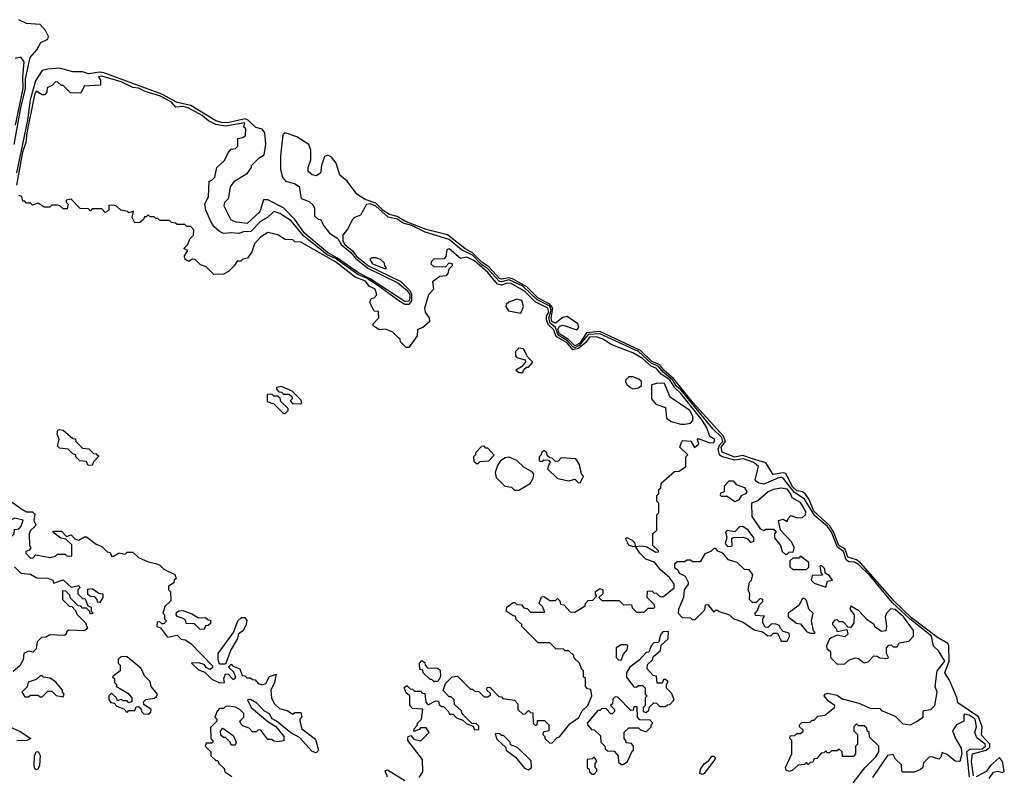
# Model space of a CAD drawing. Extents: x 2737310 to 2869991, y 870230 to 1012730.
# Tile 468 of 479: x 2838339 to 2843440, y 923234 to 927151. Entities that reach past the tile are written whole.
import ezdxf

# ---------------------------------------------------------------- set-up
doc = ezdxf.new("R2010")
doc.units = 0

msp = doc.modelspace()

# ---------------------------------------------------------------- linework, layer by layer
at = {"layer": '0CON02XD'}
for points in [[(2838310.3, 926505), (2838345.2, 926694.8), (2838368.4, 926795), (2838369.7, 926845), (2838392.9, 926955), (2838427.1, 926995), (2838447.7, 927032.3), (2838485, 927051.2), (2838488.8, 927065), (2838473.3, 927095), (2838445, 927127.1), (2838375, 927131.9), (2838335, 927151.4)], [(2838316.8, 926605), (2838357.5, 926795), (2838355.4, 926854.6), (2838363, 926933), (2838345, 926957.5), (2838315, 926950)], [(2843280.9, 923230.9), (2843270.3, 923305), (2843275.4, 923344.6), (2843345.7, 923364.3), (2843365, 923380), (2843365.4, 923395), (2843322.1, 923442.1), (2843326.4, 923485), (2843306.5, 923536.5), (2843200, 923610), (2843195, 923637.5), (2843157.1, 923727.1), (2843132.2, 923765), (2843155.3, 923825), (2843152.9, 923905), (2843147.6, 923917.6), (2843095, 923948.5), (2842960.1, 924050.1), (2842871.8, 924135), (2842694.6, 924335), (2842675, 924351.8), (2842629.1, 924365), (2842616.3, 924406.3), (2842583.5, 924425), (2842555.9, 924495.9), (2842536.7, 924526.7), (2842454, 924604), (2842427.6, 924667.6), (2842410.6, 924690.6), (2842395, 924704), (2842365, 924708.5), (2842345, 924728.2), (2842307.8, 924797.8), (2842295, 924802.2), (2842243, 924793), (2842204.5, 924854.5), (2842135, 924874.7), (2842085, 924891.6), (2842045, 924884), (2841978.8, 924908.8), (2841974, 924935), (2841995.8, 924965), (2841985, 924992.1), (2841828.6, 925165), (2841729, 925289), (2841676.1, 925335), (2841655, 925362.2), (2841615, 925380), (2841556.2, 925436.2), (2841344.2, 925534.2), (2841275, 925527.2), (2841240.6, 925475), (2841215, 925461.2), (2841183.2, 925493.2), (2841135, 925522.7), (2841126.8, 925545), (2841135, 925562.1), (2841155, 925567.2), (2841225, 925543.1), (2841236.8, 925555), (2841230.9, 925575), (2841175, 925612.4), (2841152.3, 925607.7), (2841130.1, 925589.9), (2841115, 925577.7), (2841095.8, 925585.8), (2841092.5, 925605), (2841101.7, 925655), (2841086.2, 925676.2), (2841025, 925707.4), (2840966.5, 925766.5), (2840896.3, 925806.3), (2840875, 925813.3), (2840835, 925805.3), (2840825, 925808.9), (2840769.2, 925869.2), (2840733.6, 925893.6), (2840685, 925942.9), (2840644.8, 925964.8), (2840555.7, 926035.7), (2840445, 926063.9), (2840335, 926106.4), (2840295, 926131.2), (2840255, 926140.7), (2840222.6, 926162.6), (2840185, 926200), (2840129.3, 926219.3), (2840086.2, 926246.2), (2840035, 926314.3), (2839997.8, 926345), (2839977.9, 926407.9), (2839955, 926439.2), (2839935, 926448.8), (2839917.5, 926442.5), (2839902.5, 926395), (2839897.5, 926355), (2839883, 926347), (2839875, 926342.5), (2839855, 926347.5), (2839833.3, 926365), (2839833.3, 926385), (2839846.7, 926425), (2839847.5, 926475), (2839837.5, 926505), (2839775, 926543.3), (2839715, 926565.5), (2839702.3, 926555), (2839690.5, 926445), (2839691.1, 926375), (2839700.8, 926335), (2839716.7, 926315), (2839762.5, 926302.5), (2839787.1, 926287.1), (2839797.5, 926225), (2839838.3, 926208.3), (2839859.5, 926189.5), (2839865.7, 926175), (2839866.7, 926135), (2839885, 926117.5), (2839900, 926115), (2839913.3, 926085), (2839944.2, 926045), (2839986.6, 926016.6), (2840004.5, 925985), (2840055, 925943.8), (2840078.5, 925915), (2840143.3, 925863.3), (2840297.8, 925787.8), (2840346.5, 925746.5), (2840360.5, 925725), (2840360.5, 925705), (2840355, 925692.7), (2840335, 925690.9), (2840155, 925808.1), (2840095, 925838.4), (2839985.8, 925915.8), (2839935, 925943.1), (2839814.4, 926044.4), (2839765, 926115.5), (2839705, 926176.5), (2839625, 926217.5), (2839602.9, 926217.1), (2839583.3, 926155), (2839517.5, 926095), (2839461.7, 926101.7), (2839435, 926112.5), (2839398.8, 926185), (2839401.2, 926205), (2839420, 926225), (2839425, 926240), (2839431.2, 926285), (2839454.2, 926315.8), (2839520, 926355), (2839540, 926385), (2839540, 926395), (2839580, 926435), (2839605, 926450), (2839614.1, 926505.9), (2839609.1, 926565), (2839595, 926583.1), (2839561.8, 926591.8), (2839525, 926628.8), (2839507.8, 926637.8), (2839415, 926617.1), (2839385, 926617.8), (2839355, 926626.7), (2839225, 926707.3), (2839155, 926721.2), (2839075.2, 926765.2), (2838775, 926875.3), (2838755, 926879.1), (2838695, 926870.6), (2838665, 926881.4), (2838615, 926880.8), (2838545, 926900), (2838485, 926895.7), (2838455, 926887.1), (2838421.2, 926835), (2838393.7, 926736.3), (2838379.9, 926630.1), (2838321.9, 926358.1)], [(2842985, 923513.3), (2843020, 923535), (2843020, 923565), (2843025, 923570), (2843060, 923575), (2843080, 923595), (2843092.5, 923665), (2843082.5, 923695), (2843092.5, 923775), (2843132.5, 923825), (2843100, 923880), (2843073, 923903), (2843064, 923955), (2842952.6, 924042.6), (2842860.2, 924130.2), (2842745, 924267.3), (2842685, 924327.5), (2842665, 924339.4), (2842635, 924341.4), (2842620.7, 924350.7), (2842607.7, 924395), (2842576.1, 924416.1), (2842545, 924494.4), (2842525, 924523.3), (2842459.3, 924579.3), (2842405.3, 924665.3), (2842352.4, 924702.4), (2842295, 924774), (2842285, 924779.2), (2842267.5, 924775), (2842195, 924744), (2842168.3, 924748.3), (2842157, 924757), (2842150, 924765), (2842167.5, 924835), (2842142.5, 924855), (2842090, 924875), (2842045, 924867.8), (2841975, 924887.5), (2841965.4, 924895.4), (2841957.7, 924925), (2841964.7, 924945.3), (2841981.5, 924965), (2841976.2, 924985), (2841930.8, 925030.8), (2841765, 925233.1), (2841741.9, 925251.9), (2841721.2, 925285), (2841673.2, 925323.2), (2841647.3, 925355), (2841610.9, 925370.9), (2841545, 925430.8), (2841345, 925522.3), (2841285, 925519.7), (2841238.5, 925461.5), (2841215, 925450.8), (2841205, 925454.6), (2841177, 925487), (2841129.3, 925515), (2841115, 925555.8), (2841087.8, 925577.8), (2841080.9, 925605), (2841093.2, 925645), (2841085, 925665.3), (2841019.7, 925699.7), (2840945, 925769.7), (2840875, 925802.8), (2840835, 925791.8), (2840824.2, 925794.2), (2840765, 925860.4), (2840732.5, 925882.5), (2840685, 925930.4), (2840628.5, 925958.5), (2840565, 926011.4), (2840439.3, 926049.3), (2840370, 926085), (2840326.4, 926096.4), (2840295, 926117.7), (2840248.1, 926128.1), (2840185, 926184.3), (2840155, 926196.9), (2840136.1, 926193.9), (2840105, 926137.5), (2840073.9, 926126.1), (2840062.5, 926115), (2840037.5, 926065), (2840012.5, 926035), (2840013.1, 926005), (2840024.4, 925985), (2840062.5, 925952.5), (2840085, 925923.8), (2840146.7, 925875), (2840252.6, 925822.6), (2840313.6, 925793.6), (2840359, 925749), (2840369.8, 925729.8), (2840369.6, 925695), (2840355.4, 925674.6), (2840335.3, 925675.3), (2840303.2, 925693.2), (2840206.4, 925765), (2840135, 925810.6), (2840090.2, 925830.2), (2839975, 925912.4), (2839932.9, 925932.9), (2839810.3, 926030.3), (2839745, 926108.8), (2839686.1, 926146.1), (2839656.4, 926156.4), (2839622.5, 926125), (2839585, 926103.8), (2839537.3, 926052.7), (2839499.3, 926050.7), (2839475, 926042.5), (2839435, 926046.7), (2839395, 926042.5), (2839373.6, 926053.6), (2839347, 926077), (2839330, 926105), (2839303, 926163), (2839297.5, 926195), (2839317.5, 926235), (2839320, 926315), (2839335, 926320), (2839350, 926335), (2839360, 926385), (2839399.3, 926420.7), (2839418.3, 926461.7), (2839435, 926480), (2839457, 926483), (2839470, 926495), (2839470, 926535), (2839495, 926540), (2839508.3, 926551.7), (2839510, 926585), (2839500, 926595), (2839505, 926616.2), (2839405, 926598.6), (2839355, 926608.1), (2839317.1, 926627.1), (2839285, 926655.5), (2839212.5, 926695), (2839185, 926702), (2839148.3, 926698.3), (2839125, 926724.2), (2839068, 926755), (2838988.3, 926778.3), (2838955, 926796.5), (2838925, 926800), (2838865, 926830), (2838765, 926858), (2838747.5, 926855), (2838757, 926837), (2838758.3, 926811.7), (2838673, 926807), (2838655, 926770), (2838603, 926773), (2838565, 926810), (2838555, 926810), (2838537, 926827), (2838525, 926830), (2838508.3, 926811.7), (2838481.7, 926798.3), (2838480, 926775), (2838467.5, 926762.5), (2838455, 926762.5), (2838425, 926780), (2838415, 926762.5), (2838375.6, 926565), (2838370.8, 926515), (2838353.7, 926465), (2838322.9, 926292.9)], [(2840408.3, 923221.7), (2840427.5, 923252.5), (2840426.7, 923315), (2840350, 923415), (2840350, 923425), (2840352.5, 923435), (2840365, 923440), (2840381.7, 923421.7), (2840417, 923413), (2840460, 923455), (2840445, 923480), (2840415, 923480), (2840408.3, 923471.7), (2840381.7, 923461.7), (2840382.5, 923475), (2840398.3, 923491.7), (2840400, 923505), (2840420, 923525), (2840427.5, 923577.5), (2840375, 923580), (2840360, 923595), (2840360, 923645), (2840341.7, 923661.7), (2840331.7, 923688.3), (2840345, 923700), (2840361.7, 923681.7), (2840375, 923680), (2840385, 923670), (2840415, 923670), (2840425, 923660), (2840438.3, 923658.3), (2840442.5, 923612.5), (2840455, 923600), (2840495, 923620), (2840508.3, 923618.3), (2840511.7, 923601.7), (2840525, 923590), (2840535, 923590), (2840560, 923565), (2840565, 923550), (2840585, 923550), (2840601.7, 923531.7), (2840635, 923520), (2840655, 923500), (2840688.3, 923488.3), (2840695, 923470), (2840718.3, 923471.7), (2840718.3, 923488.3), (2840705, 923500), (2840681.7, 923501.7), (2840631.7, 923551.7), (2840628.3, 923568.3), (2840591.7, 923601.7), (2840590, 923625), (2840575, 923640), (2840565, 923640), (2840533, 923673), (2840545, 923710), (2840580, 923745), (2840607, 923747), (2840675, 923680), (2840685, 923680), (2840695, 923670), (2840718.3, 923668.3), (2840745, 923640), (2840765, 923640), (2840778.3, 923651.7), (2840778.3, 923658.3), (2840760, 923675), (2840761.7, 923688.3), (2840775, 923690), (2840821.7, 923641.7), (2840835, 923640), (2840841.7, 923631.7), (2840903, 923623), (2840920, 923605), (2840920, 923575), (2840945, 923550), (2840958.3, 923551.7), (2840975, 923570), (2840985, 923560), (2840998.3, 923558.3), (2841000, 923505), (2841011.7, 923491.7), (2841020, 923495), (2841021.7, 923518.3), (2841058.3, 923518.3), (2841080, 923495), (2841080, 923465), (2841051.7, 923458.3), (2841050, 923445), (2841060, 923435), (2841060, 923425), (2841085, 923400), (2841098.3, 923401.7), (2841121.7, 923428.3), (2841135, 923432.5), (2841190, 923500), (2841236.4, 923533.6), (2841252.7, 923567.3), (2841282.5, 923595), (2841302.5, 923645), (2841298.3, 923678.3), (2841281.7, 923681.7), (2841270, 923695), (2841270, 923735), (2841260, 923745), (2841260, 923775), (2841250, 923785), (2841240, 923815), (2841211.7, 923841.7), (2841210, 923855), (2841185, 923880), (2841165, 923880), (2841155, 923890), (2841118.3, 923888.3), (2841085, 923920), (2841025, 923920), (2840940, 924005), (2840940, 924015), (2840911.7, 924041.7), (2840908.3, 924058.3), (2840895, 924060), (2840860, 924085), (2840862.5, 924105), (2840895, 924130), (2840905, 924130), (2840915, 924120), (2840938.3, 924118.3), (2840951.7, 924101.7), (2840968.3, 924098.3), (2840985, 924080), (2841060, 924080), (2841048.3, 924108.3), (2841030, 924125), (2841041.7, 924158.3), (2841055, 924160), (2841085, 924140), (2841115, 924140), (2841125, 924150), (2841138.3, 924138.3), (2841141.7, 924121.7), (2841158.3, 924118.3), (2841191.7, 924081.7), (2841215, 924080), (2841268.3, 924111.7), (2841270, 924125), (2841285, 924140), (2841308.3, 924141.7), (2841330, 924165), (2841323, 924173), (2841323, 924187), (2841345, 924202.5), (2841360, 924195), (2841360, 924175), (2841340, 924155), (2841355, 924140), (2841445, 924140), (2841465, 924120), (2841508.3, 924118.3), (2841511.7, 924101.7), (2841535, 924080), (2841575, 924080), (2841595, 924100), (2841625, 924100), (2841630, 924105), (2841628.3, 924118.3), (2841590, 924155), (2841591.7, 924188.3), (2841615, 924190), (2841625, 924180), (2841638.3, 924178.3), (2841655, 924160), (2841675, 924160), (2841730, 924205), (2841730, 924225), (2841705, 924260), (2841658.3, 924298.3), (2841628.8, 924338.8), (2841583.9, 924353.9), (2841551.2, 924385), (2841530, 924420), (2841515, 924417.5), (2841495, 924427.5), (2841478.3, 924461.7), (2841485, 924467.5), (2841513, 924453), (2841525, 924440), (2841530, 924420), (2841563, 924423), (2841587.5, 924417.5), (2841635, 924390), (2841648.3, 924391.7), (2841648.3, 924398.3), (2841620, 924425), (2841620, 924485), (2841640, 924505), (2841640, 924585), (2841650, 924595), (2841650, 924645), (2841640, 924655), (2841640, 924685), (2841650, 924695), (2841650, 924715), (2841660, 924725), (2841661.7, 924748.3), (2841731.7, 924808.3), (2841755, 924810), (2841790, 924835), (2841790, 924885), (2841800, 924895), (2841760, 924935), (2841770, 924965), (2841775, 924970), (2841817, 924967), (2841835, 924932.5), (2841857, 924953), (2841850, 924975), (2841855, 924980), (2841915, 924957.5), (2841935, 924960), (2841940, 924975), (2841915, 924990), (2841900, 925035), (2841875.7, 925075), (2841765, 925212.5), (2841732.6, 925242.6), (2841707.1, 925285), (2841663.3, 925313.3), (2841637.5, 925345), (2841613.1, 925353.1), (2841565, 925394), (2841515, 925424), (2841407.5, 925465), (2841360, 925495), (2841325, 925506.7), (2841290.8, 925505), (2841272.4, 925477.6), (2841233.6, 925446.4), (2841205, 925439.1), (2841175, 925475.4), (2841119.2, 925509.2), (2841105, 925545.6), (2841078.7, 925568.7), (2841069.2, 925595), (2841068.2, 925615), (2841080, 925635), (2841075, 925656.5), (2841009.3, 925689.3), (2840955, 925744), (2840885, 925784.2), (2840865, 925785.5), (2840835, 925775.5), (2840815, 925780), (2840765, 925840.8), (2840695, 925900.8), (2840655, 925920), (2840623, 925913), (2840565, 925962.5), (2840551.7, 925958.3), (2840547, 925923), (2840538.3, 925911.7), (2840485, 925910), (2840473, 925897), (2840470, 925885), (2840485, 925872.5), (2840545, 925870), (2840565, 925890), (2840580, 925885), (2840580, 925875), (2840561.7, 925858.3), (2840556.7, 925835), (2840546.4, 925823.6), (2840515, 925820), (2840478.3, 925791.7), (2840482.5, 925755), (2840457.5, 925725), (2840436.7, 925655), (2840440, 925635), (2840460, 925605), (2840462.5, 925585), (2840427.5, 925555), (2840400, 925545), (2840397.7, 925512.3), (2840355, 925452.5), (2840341.7, 925451.7), (2840311.7, 925481.7), (2840310, 925495), (2840301.7, 925501.7), (2840271.7, 925531.7), (2840235, 925547.5), (2840203.6, 925543.6), (2840170, 925565), (2840170, 925575), (2840200, 925605), (2840198.3, 925638.3), (2840175, 925640), (2840152.5, 925685), (2840160, 925705), (2840175, 925710), (2840190, 925725), (2840180, 925755), (2840150, 925770), (2840130, 925795), (2840077, 925817), (2839975, 925896.7), (2839795, 925997.5), (2839765, 926000), (2839755, 926010), (2839715, 926012.5), (2839676.4, 926036.4), (2839625, 926047.5), (2839587, 926023), (2839555, 925990), (2839541.7, 925948.3), (2839520, 925915), (2839495, 925910), (2839485, 925900), (2839465, 925900), (2839450, 925875), (2839420, 925845), (2839395, 925832.5), (2839345, 925830), (2839305, 925870), (2839275, 925880), (2839248.3, 925908.3), (2839235, 925910), (2839215, 925897.5), (2839195, 925910), (2839193, 925927), (2839210, 925955), (2839190, 925965), (2839210, 925985), (2839220, 926015), (2839240, 926035), (2839241.7, 926061.7), (2839225, 926080), (2839205, 926080), (2839195, 926090), (2839155, 926090), (2839147, 926097), (2839125, 926100), (2839115, 926110), (2839065, 926110), (2839055, 926120), (2839045, 926120), (2839035, 926130), (2839015, 926130), (2839005, 926140), (2838995, 926130), (2838985, 926130), (2838980, 926115), (2838960.7, 926099.3), (2838935, 926097.5), (2838922.5, 926125), (2838928.3, 926158.3), (2838905, 926150), (2838897, 926157), (2838863, 926163), (2838840, 926185), (2838825, 926190), (2838801.7, 926188.3), (2838800, 926165), (2838790, 926155), (2838781.7, 926151.7), (2838765, 926170), (2838715, 926170), (2838705, 926160), (2838695, 926170), (2838653, 926173), (2838605, 926220), (2838580, 926215), (2838580, 926205), (2838590, 926195), (2838585, 926170), (2838565, 926170), (2838547, 926187), (2838535, 926190), (2838505, 926190), (2838495, 926180), (2838465, 926180), (2838435, 926200), (2838405, 926190), (2838395, 926200), (2838375, 926200), (2838365, 926210), (2838355, 926210), (2838350, 926235), (2838335, 926240)], [(2840235, 925860), (2840240, 925865), (2840230, 925875), (2840228.3, 925888.3), (2840208.3, 925908.3), (2840185, 925917.5), (2840165, 925917.5), (2840152.5, 925907.5), (2840167.5, 925885), (2840235, 925860)], [(2840935, 925630), (2840950, 925665), (2840940, 925695), (2840915, 925702.5), (2840873, 925687), (2840860, 925675), (2840857.5, 925665), (2840871.2, 925641.2), (2840935, 925630)], [(2840945, 925322.5), (2840951.7, 925338.3), (2840965, 925350), (2840975, 925350), (2840997.5, 925375), (2840971.7, 925401.7), (2840950, 925445), (2840925, 925447.5), (2840908.3, 925431.7), (2840908.3, 925408.3), (2840915, 925400), (2840958.3, 925388.3), (2840960, 925375), (2840938.3, 925351.7), (2840910, 925335), (2840925, 925322.5), (2840945, 925322.5)], [(2841515, 925237.5), (2841545, 925242.5), (2841560, 925255), (2841560, 925275), (2841547, 925287), (2841515, 925300), (2841495, 925300), (2841480, 925285), (2841477.5, 925275), (2841485, 925260), (2841503.9, 925243.9), (2841515, 925237.5)], [(2839795, 925160), (2839800, 925165), (2839795, 925180), (2839750, 925225), (2839695, 925250), (2839670, 925245), (2839670, 925235), (2839681.7, 925221.7), (2839695, 925220), (2839705, 925210), (2839735, 925210), (2839748.3, 925198.3), (2839750, 925185), (2839740, 925175), (2839751.7, 925161.7), (2839795, 925160)], [(2841763.6, 925053.6), (2841785, 925053.8), (2841815, 925060), (2841826, 925074), (2841826, 925095), (2841811.2, 925125), (2841710, 925195), (2841680, 925265), (2841645, 925267.5), (2841611.7, 925258.3), (2841612.5, 925185), (2841635, 925157.5), (2841685, 925140), (2841690, 925085), (2841715, 925067.5), (2841763.6, 925053.6)], [(2839715, 925110), (2839730, 925125), (2839730, 925135), (2839691.7, 925171.7), (2839688.3, 925188.3), (2839675, 925200), (2839655, 925200), (2839645, 925210), (2839621.7, 925208.3), (2839621.7, 925171.7), (2839655, 925160), (2839705, 925110), (2839715, 925110)], [(2838715, 924840), (2838691.7, 924841.7), (2838685, 924860), (2838650, 924865), (2838630, 924885), (2838630, 924895), (2838615, 924900), (2838590, 924925), (2838545, 924930), (2838535, 924940), (2838543.3, 924975), (2838533.8, 925005), (2838536.7, 925023.3), (2838545, 925027.5), (2838563.6, 925023.6), (2838615, 924980), (2838628.3, 924978.3), (2838630, 924965), (2838665, 924930), (2838697, 924927), (2838721.7, 924901.7), (2838735, 924900), (2838748.3, 924888.3), (2838721.7, 924858.3), (2838715, 924840)], [(2840715, 924850), (2840725, 924860), (2840770, 924865), (2840797, 924893), (2840765, 924930), (2840755, 924930), (2840745, 924940), (2840731.7, 924938.3), (2840700, 924905), (2840700, 924895), (2840690, 924885), (2840691.7, 924861.7), (2840705, 924850), (2840715, 924850)], [(2841235, 924750), (2841245, 924752.5), (2841260, 924785), (2841250, 924795), (2841240, 924845), (2841220, 924875), (2841145, 924880), (2841128.3, 924861.7), (2841115, 924860), (2841098.3, 924878.3), (2841085, 924880), (2841071.7, 924891.7), (2841070, 924905), (2841058.3, 924918.3), (2841041.7, 924908.3), (2841040, 924895), (2841030, 924885), (2841030, 924865), (2841045, 924860), (2841055, 924870), (2841078.3, 924868.3), (2841090, 924855), (2841081.7, 924848.3), (2841073, 924823), (2841125, 924772.5), (2841185, 924760), (2841215, 924770), (2841235, 924750)], [(2840925, 924712.5), (2840983, 924747), (2841000, 924775), (2841003.3, 924795), (2840996.1, 924806.1), (2840950.8, 924830.8), (2840915, 924866.7), (2840875, 924883.3), (2840855, 924880), (2840830, 924865), (2840815, 924840), (2840803, 924803), (2840808.3, 924778.3), (2840853, 924733), (2840887, 924727), (2840903, 924713), (2840925, 924712.5)], [(2842045, 924652.5), (2842005, 924680), (2841975, 924680), (2841970, 924685), (2841971.7, 924698.3), (2841990, 924705), (2841990, 924735), (2842015, 924760), (2842035, 924760), (2842051.7, 924741.7), (2842095, 924726.7), (2842106.7, 924705), (2842102.5, 924695), (2842077, 924683), (2842065, 924662.5), (2842045, 924652.5)], [(2842315, 924380), (2842325, 924390), (2842348.3, 924391.7), (2842352.5, 924415), (2842337.5, 924445), (2842280, 924505), (2842270, 924555), (2842295, 924562.5), (2842315, 924550), (2842320, 924565), (2842335, 924580), (2842368.3, 924568.3), (2842395, 924570), (2842410, 924585), (2842411.7, 924601.7), (2842385, 924647.5), (2842341.7, 924671.7), (2842332.5, 924695), (2842315, 924716.7), (2842285, 924722.5), (2842243.6, 924716.4), (2842217, 924703), (2842163.6, 924656.4), (2842130, 924645), (2842132.5, 924575), (2842175, 924512.5), (2842195, 924502.5), (2842205, 924510), (2842245, 924510), (2842258.3, 924498.3), (2842250, 924485), (2842250, 924465), (2842280, 924425), (2842290, 924395), (2842305, 924380), (2842315, 924380)], [(2838300.7, 924650.7), (2838345, 924617.5), (2838375, 924600), (2838405, 924600), (2838417.5, 924587.5), (2838412.5, 924555), (2838422.5, 924535), (2838420, 924525), (2838395, 924502.5), (2838388.8, 924485), (2838390, 924425), (2838397.5, 924412.5), (2838388.3, 924401.7), (2838370, 924395), (2838370, 924385), (2838395, 924360), (2838408.3, 924361.7), (2838422.5, 924377.5), (2838495, 924362.5), (2838525, 924370), (2838535, 924380), (2838575, 924380), (2838585, 924370), (2838608.3, 924371.7), (2838608.3, 924428.3), (2838578.3, 924458.3), (2838553, 924463), (2838510, 924495), (2838515, 924500), (2838555, 924500), (2838581.7, 924471.7), (2838605, 924480), (2838625, 924460), (2838645, 924452.5), (2838675, 924470), (2838685, 924470), (2838735, 924432.5), (2838765, 924420), (2838791.7, 924391.7), (2838808.3, 924388.3), (2838815, 924370), (2838825, 924370), (2838855, 924387.5), (2838885, 924380), (2838895, 924390), (2838925, 924390), (2838955, 924362.5), (2839005, 924340), (2839045, 924332.5), (2839065, 924322.5), (2839085, 924302.5), (2839142.5, 924275), (2839150, 924255), (2839140, 924245), (2839138.3, 924231.7), (2839110, 924215), (2839110, 924195), (2839120, 924185), (2839121.7, 924138.3), (2839091.7, 924108.3), (2839080, 924075), (2839090, 924065), (2839090, 924045), (2839100, 924035), (2839085, 924020), (2839075, 924020), (2839065, 924030), (2839051.7, 924028.3), (2839050, 924005), (2839068.3, 923998.3), (2839105, 923950), (2839155, 923960), (2839175, 923940), (2839197, 923937), (2839225, 923917.5), (2839338.3, 923801.7), (2839338.3, 923791.7), (2839325, 923782.5), (2839305, 923792.5), (2839296.7, 923806.7), (2839285, 923812.5), (2839265, 923817.5), (2839230, 923815), (2839265, 923780), (2839298.8, 923768.8), (2839335, 923732.5), (2839375, 923712.5), (2839400, 923715), (2839397.5, 923735), (2839405, 923760), (2839418.3, 923758.3), (2839445, 923730), (2839458.3, 923741.7), (2839448.3, 923768.3), (2839420, 923795), (2839435, 923810), (2839441.7, 923801.7), (2839480, 923785), (2839491.7, 923751.7), (2839505, 923750), (2839515, 923740), (2839535, 923740), (2839545, 923730), (2839558.3, 923728.3), (2839575, 923710), (2839595, 923702.5), (2839615, 923710), (2839633.9, 923746.1), (2839668.3, 923758.3), (2839660, 923715), (2839640, 923675), (2839643, 923633), (2839660, 923605), (2839685, 923580), (2839725, 923570), (2839755, 923550), (2839765, 923560), (2839795, 923560), (2839800, 923535), (2839790, 923525), (2839790, 923515), (2839800, 923475), (2839871.7, 923421.7), (2839887, 923363), (2839875, 923350), (2839855, 923356.7), (2839789.3, 923429.3), (2839743.9, 923453.9), (2839670, 923515), (2839647, 923527), (2839633, 923553), (2839607, 923567), (2839568.3, 923608.3), (2839535, 923627.5), (2839520, 923625), (2839537.5, 923585), (2839625, 923512.5), (2839666.7, 923486.7), (2839707.5, 923435), (2839707, 923413), (2839675, 923407.5), (2839655, 923410), (2839645, 923420), (2839625, 923420), (2839588.3, 923468.3), (2839575, 923470), (2839565, 923460), (2839545, 923460), (2839528.3, 923478.3), (2839495, 923490), (2839485, 923500), (2839480, 923515), (2839500, 923535), (2839500, 923555), (2839480, 923575), (2839457, 923587), (2839425, 923592.5), (2839405, 923590), (2839395, 923580), (2839375, 923580), (2839363, 923567), (2839350, 923535), (2839360, 923525), (2839360, 923515), (2839328.3, 923481.7), (2839330, 923425), (2839340, 923415), (2839340, 923405), (2839335, 923400), (2839305, 923400), (2839300, 923385), (2839330, 923355), (2839330, 923335), (2839355, 923310), (2839365, 923310), (2839370, 923295), (2839398.3, 923268.3), (2839401.7, 923251.7), (2839438.3, 923228.3)], [(2838295, 924470), (2838310, 924485), (2838311.7, 924508.3), (2838335, 924512.5), (2838347.5, 924525), (2838357, 924557), (2838313.3, 924566.7), (2838285, 924552.5), (2838257, 924553), (2838225, 924567.5), (2838205, 924567.5), (2838181.7, 924558.3), (2838178.3, 924521.7), (2838155, 924520), (2838145, 924527.5), (2838130, 924515), (2838133.6, 924493.6), (2838175, 924472.5), (2838195, 924470), (2838215, 924490), (2838295, 924470)], [(2842025, 924420), (2842030, 924425), (2842028.3, 924461.7), (2842035, 924467.5), (2842089.3, 924469.3), (2842109.3, 924459.3), (2842125, 924440), (2842143, 924447), (2842143.3, 924465), (2842113.8, 924505), (2842085, 924524), (2842067.7, 924522.3), (2842045, 924496.7), (2842005, 924503.3), (2841996.7, 924495), (2842002.5, 924465), (2841993.8, 924435), (2842005, 924422.5), (2842025, 924420)], [(2842315, 923930), (2842327, 923953), (2842325, 923970), (2842295, 923980), (2842280, 923995), (2842275, 924010), (2842257, 924017), (2842235, 924020), (2842215, 924000), (2842201.7, 924001.7), (2842190, 924025), (2842190, 924045), (2842198.3, 924058.3), (2842151.7, 924061.7), (2842150, 924075), (2842161.7, 924088.3), (2842171.7, 924118.3), (2842190, 924135), (2842190, 924145), (2842175, 924150), (2842155, 924130), (2842135, 924130), (2842120, 924145), (2842122.5, 924175), (2842112.5, 924195), (2842120, 924235), (2842130, 924245), (2842137.5, 924275), (2842118.3, 924298.3), (2842095, 924300), (2842057, 924337), (2842011.7, 924351.7), (2841982.5, 924385), (2841956.4, 924396.4), (2841945, 924410), (2841935, 924410), (2841920, 924395), (2841888.3, 924381.7), (2841865, 924340), (2841825, 924340), (2841815, 924350), (2841795, 924350), (2841785, 924340), (2841745, 924340), (2841731.7, 924328.3), (2841731.7, 924311.7), (2841748.3, 924298.3), (2841755, 924282.5), (2841786.2, 924266.2), (2841802.5, 924235), (2841802, 924225), (2841782.5, 924195), (2841777.5, 924155), (2841752.5, 924095), (2841750, 924075), (2841771.7, 924051.7), (2841815, 924050), (2841825, 924040), (2841838.3, 924041.7), (2841888.3, 924091.7), (2841891.7, 924118.3), (2841905, 924120), (2841935, 924080), (2841945, 924090), (2841955, 924090), (2841962.5, 924082.5), (2842016.2, 924066.2), (2842035, 924047.5), (2842087, 924027), (2842145, 923987.5), (2842187, 923977), (2842215, 923957.5), (2842231.7, 923958.3), (2842245, 923970), (2842265, 923970), (2842285, 923930), (2842315, 923930)], [(2842415, 924300), (2842427, 924313), (2842427.5, 924337.5), (2842385, 924370), (2842375, 924360), (2842345, 924360), (2842330, 924345), (2842330, 924315), (2842345, 924300), (2842415, 924300)], [(2838312.5, 924315), (2838345, 924282.5), (2838395, 924276.7), (2838428.3, 924258.3), (2838485, 924256.7), (2838510, 924245), (2838515, 924230), (2838565, 924246.7), (2838605, 924210), (2838645, 924217.5), (2838650, 924205), (2838640, 924195), (2838640, 924175), (2838665, 924150), (2838678.3, 924148.3), (2838691.7, 924111.7), (2838710, 924105), (2838710, 924085), (2838720, 924075), (2838705, 924070), (2838700, 924085), (2838685, 924100), (2838665, 924100), (2838655, 924110), (2838641.7, 924111.7), (2838601.7, 924151.7), (2838598.3, 924168.3), (2838578.3, 924188.3), (2838560, 924190), (2838560, 924145), (2838595, 924110), (2838608.3, 924108.3), (2838628.3, 924088.3), (2838635, 924070), (2838680, 924025), (2838690, 923995), (2838675, 923983.3), (2838593.3, 923986.7), (2838581.7, 923978.3), (2838580, 923965), (2838571.7, 923958.3), (2838495, 923962.5), (2838475, 923950), (2838451.7, 923948.3), (2838430, 923925), (2838425, 923890), (2838407, 923873), (2838385, 923877.5), (2838360, 923865), (2838357, 923833), (2838339.3, 923800.7), (2838305, 923772.5)], [(2842515, 924210), (2842525, 924240), (2842550, 924245), (2842535, 924267.5), (2842511.7, 924281.7), (2842510, 924305), (2842495, 924320), (2842485, 924320), (2842490, 924285), (2842498.3, 924271.7), (2842445, 924270), (2842440, 924245), (2842455, 924230), (2842515, 924210)], [(2838755, 924130), (2838741.7, 924131.7), (2838740, 924145), (2838728.3, 924158.3), (2838705, 924160), (2838691.7, 924171.7), (2838691.7, 924198.3), (2838715, 924202.5), (2838748.3, 924178.3), (2838770, 924175), (2838770, 924155), (2838755, 924130)], [(2842455, 923970), (2842460, 923975), (2842452.5, 923982.5), (2842441.2, 924035), (2842450, 924075), (2842427.5, 924095), (2842415, 924140), (2842405, 924150), (2842395, 924150), (2842376.4, 924113.6), (2842320, 924075), (2842320, 924055), (2842363, 924023), (2842385, 924020), (2842415, 923980), (2842435, 923970), (2842455, 923970)], [(2839295, 923990), (2839271.7, 923991.7), (2839245, 924020), (2839201.7, 924021.7), (2839200, 924035), (2839190, 924045), (2839157, 924057), (2839150, 924065), (2839151.7, 924078.3), (2839163, 924087), (2839185, 924087.5), (2839231.7, 924071.7), (2839265, 924050), (2839301.7, 924051.7), (2839315, 924040), (2839328.3, 924038.3), (2839328.3, 924021.7), (2839315, 924010), (2839301.7, 924008.3), (2839295, 923990)], [(2842575, 923810), (2842615, 923812.5), (2842635, 923830), (2842667, 923843), (2842685, 923840), (2842715, 923817.5), (2842735, 923822.5), (2842765, 923852.5), (2842781.7, 923851.7), (2842795, 923842.5), (2842835, 923840), (2842840, 923845), (2842830, 923865), (2842830, 923895), (2842841.7, 923908.3), (2842855, 923910), (2842865, 923900), (2842885, 923900), (2842895, 923920), (2842945, 923930), (2842970, 923955), (2842970, 923985), (2842918, 924055), (2842875, 924093.3), (2842853, 924097), (2842830, 924075), (2842822.5, 924055), (2842830, 924005), (2842827, 923983), (2842805, 923980), (2842771.7, 924001.7), (2842766.4, 924016.4), (2842730.7, 924040.7), (2842686.4, 924086.4), (2842645, 924110), (2842640, 924095), (2842662.5, 924065), (2842660, 924025), (2842645, 924000), (2842631.7, 924001.7), (2842605, 924030), (2842585, 924030), (2842575, 924040), (2842561.7, 924038.3), (2842550, 924025), (2842550, 924015), (2842570, 923995), (2842575, 923980), (2842625, 923990), (2842630, 923965), (2842615, 923952.5), (2842575, 923960), (2842543, 923947), (2842532.5, 923937.5), (2842520, 923905), (2842521.7, 923891.7), (2842540, 923875), (2842540, 923845), (2842575, 923810)], [(2839405, 923810), (2839375, 923810), (2839367.5, 923835), (2839367.5, 923865), (2839447.5, 923975), (2839470, 924035), (2839488.3, 924051.7), (2839505, 924052.5), (2839516.4, 924036.4), (2839512.5, 924015), (2839496.4, 923983.6), (2839473.3, 923966.7), (2839465, 923940), (2839432.5, 923885), (2839405, 923810)], [(2841585, 923560), (2841598.3, 923571.7), (2841601.7, 923588.3), (2841625, 923610), (2841638.3, 923608.3), (2841655, 923590), (2841685, 923590), (2841695, 923600), (2841708.3, 923601.7), (2841730, 923625), (2841718.3, 923658.3), (2841690, 923685), (2841690, 923705), (2841698.3, 923718.3), (2841685, 923730), (2841675, 923730), (2841668.3, 923711.7), (2841641.7, 923711.7), (2841638.3, 923748.3), (2841621.7, 923751.7), (2841590, 923785), (2841591.7, 923808.3), (2841618.3, 923831.7), (2841621.7, 923848.3), (2841658.3, 923881.7), (2841661.7, 923908.3), (2841698.3, 923941.7), (2841700, 923980), (2841671.7, 923978.3), (2841660, 923965), (2841648.3, 923921.7), (2841625, 923920), (2841610, 923905), (2841598.3, 923871.7), (2841585, 923870), (2841549.3, 923830.7), (2841500, 923795), (2841483, 923767), (2841483, 923743), (2841521.7, 923691.7), (2841535, 923690), (2841545, 923700), (2841565, 923700), (2841580, 923685), (2841580, 923655), (2841590, 923645), (2841580, 923635), (2841580, 923595), (2841570, 923585), (2841570, 923565), (2841585, 923560)], [(2841455, 923830), (2841467.5, 923862.5), (2841486.7, 923885), (2841490, 923905), (2841485, 923910), (2841455, 923910), (2841430, 923895), (2841430, 923845), (2841441.7, 923831.7), (2841455, 923830)], [(2839005, 923550), (2839018.3, 923561.7), (2839020, 923575), (2838981.7, 923601.7), (2838980, 923615), (2838993, 923627), (2839037, 923633), (2839048.3, 923641.7), (2839052.5, 923655), (2839020, 923695), (2839015, 923720), (2838985, 923750), (2838968.3, 923788.3), (2838895, 923847.5), (2838865, 923850), (2838850, 923835), (2838850, 923815), (2838860, 923805), (2838860, 923775), (2838820, 923745), (2838830, 923735), (2838830, 923715), (2838840, 923705), (2838840, 923695), (2838899.3, 923659.3), (2838920, 923635), (2838920, 923615), (2838905, 923610), (2838895, 923620), (2838875, 923620), (2838865, 923627.5), (2838845, 923620), (2838840, 923635), (2838815, 923660), (2838800, 923645), (2838800, 923625), (2838811.7, 923611.7), (2838828.3, 923608.3), (2838841.7, 923591.7), (2838878.3, 923578.3), (2838895, 923560), (2838905, 923570), (2838935, 923570), (2838941.7, 923588.3), (2838955, 923590), (2838968.3, 923578.3), (2838970, 923565), (2838981.7, 923551.7), (2839005, 923550)], [(2840505, 923720), (2840485, 923720), (2840475, 923730), (2840465, 923730), (2840430, 923765), (2840428.3, 923778.3), (2840411.7, 923781.7), (2840410, 923815), (2840421.7, 923828.3), (2840438.3, 923818.3), (2840440, 923805), (2840451.7, 923791.7), (2840505, 923790), (2840518.3, 923778.3), (2840520, 923745), (2840505, 923720)], [(2838565, 923640), (2838570, 923655), (2838560, 923665), (2838560, 923675), (2838526.4, 923716.4), (2838497, 923737), (2838463, 923743), (2838455, 923750), (2838445, 923750), (2838425, 923730), (2838383.6, 923716.4), (2838377, 923693), (2838350, 923665), (2838365, 923640), (2838385, 923640), (2838395, 923650), (2838435, 923650), (2838445, 923640), (2838455, 923640), (2838485, 923670), (2838505, 923670), (2838528.3, 923648.3), (2838565, 923640)], [(2841465, 923290), (2841487.5, 923305), (2841511.7, 923358.3), (2841520, 923365), (2841520, 923385), (2841508.3, 923398.3), (2841481.7, 923401.7), (2841480, 923415), (2841470, 923425), (2841471.7, 923458.3), (2841495, 923480), (2841545, 923480), (2841555, 923470), (2841585, 923460), (2841610, 923485), (2841610, 923495), (2841620, 923505), (2841605, 923520), (2841551.7, 923521.7), (2841540, 923535), (2841538.3, 923588.3), (2841521.7, 923588.3), (2841518.3, 923571.7), (2841505, 923570), (2841438.3, 923638.3), (2841425, 923640), (2841411.7, 923628.3), (2841410, 923605), (2841400, 923595), (2841420, 923575), (2841420, 923565), (2841408.3, 923551.7), (2841401.7, 923551.7), (2841378.3, 923578.3), (2841355, 923580), (2841345, 923570), (2841335, 923570), (2841280, 923505), (2841283, 923493), (2841301.7, 923471.7), (2841315, 923470), (2841348.3, 923438.3), (2841350, 923405), (2841370, 923385), (2841371.7, 923371.7), (2841385, 923360), (2841418.3, 923358.3), (2841440, 923335), (2841441.7, 923301.7), (2841455, 923290), (2841465, 923290)], [(2842657.5, 923195), (2842717, 923273), (2842775, 923330), (2842790, 923355), (2842790, 923385), (2842741.7, 923431.7), (2842740, 923455), (2842730, 923465), (2842728.3, 923478.3), (2842715, 923490), (2842685, 923490), (2842675, 923500), (2842660, 923485), (2842660, 923465), (2842680, 923445), (2842680, 923395), (2842670, 923385), (2842670, 923345), (2842658.3, 923331.7), (2842601.7, 923331.7), (2842600, 923355), (2842585, 923370), (2842575, 923360), (2842545, 923360), (2842535, 923350), (2842525, 923350), (2842515, 923360), (2842505, 923350), (2842491.7, 923348.3), (2842468.3, 923321.7), (2842455, 923320), (2842448.3, 923301.7), (2842435, 923300), (2842425, 923290), (2842415, 923300), (2842405, 923290), (2842373, 923287), (2842341.2, 923258.8), (2842325, 923253.3), (2842310, 923260), (2842306.7, 923275), (2842340, 923345), (2842340, 923415), (2842330, 923425), (2842331.7, 923438.3), (2842355, 923440), (2842365, 923450), (2842385, 923450), (2842398.3, 923461.7), (2842398.3, 923468.3), (2842380, 923485), (2842380, 923495), (2842391.7, 923508.3), (2842435, 923510), (2842445, 923520), (2842455, 923520), (2842475, 923540), (2842510, 923545), (2842560, 923585), (2842562.5, 923595), (2842528.8, 923618.8), (2842507.5, 923645), (2842510, 923655), (2842525, 923660), (2842575, 923648.8), (2842600, 923630), (2842687, 923607), (2842745, 923582.5), (2842795, 923580), (2842805, 923570), (2842875, 923540), (2842915, 923501.2), (2842955, 923496.2), (2842985, 923513.3)], [(2843260, 923225), (2843246.7, 923355), (2843261.2, 923368.8), (2843325, 923371.9), (2843343.8, 923385), (2843341.2, 923395), (2843298.8, 923428.8), (2843287.5, 923455), (2843296.2, 923485), (2843290, 923525), (2843257.5, 923545), (2843235, 923550), (2843230, 923545), (2843230, 923515), (2843192.5, 923495), (2843172.5, 923465), (2843186.7, 923425), (2843217.5, 923375), (2843220, 923345), (2843210, 923305), (2843185, 923307.5), (2843145, 923342.5), (2843118.3, 923351.7), (2843111.7, 923328.3), (2843101.7, 923318.3), (2843065, 923330), (2843051.7, 923328.3), (2843021.7, 923298.3), (2843017.5, 923275), (2843006.7, 923263.3), (2842975, 923250), (2842915, 923250), (2842910, 923255), (2842908.3, 923288.3), (2842876.7, 923316.7), (2842865, 923342.5), (2842835, 923336.7), (2842757, 923223)], [(2838285, 923487.5), (2838341.2, 923461.2), (2838397.5, 923425), (2838376.1, 923413.9), (2838325, 923413.3)], [(2839455, 923390), (2839435, 923390), (2839430, 923405), (2839405, 923430), (2839395, 923430), (2839381.7, 923441.7), (2839380, 923465), (2839391.7, 923478.3), (2839445, 923440), (2839460, 923405), (2839455, 923390)], [(2840975, 923262.5), (2840990, 923275), (2840988.3, 923308.3), (2840918.3, 923378.3), (2840881.7, 923391.7), (2840880, 923405), (2840845, 923440), (2840835, 923440), (2840825, 923450), (2840801.7, 923448.3), (2840811.7, 923421.7), (2840858.3, 923378.3), (2840860, 923365), (2840908.3, 923328.3), (2840955, 923270), (2840975, 923262.5)], [(2838425, 923262.5), (2838417.5, 923267.5), (2838413.9, 923283.9), (2838416, 923335), (2838424.1, 923355.9), (2838435, 923357.5), (2838445.8, 923335.8), (2838441.2, 923285), (2838435, 923267.5), (2838425, 923262.5)], [(2841315, 923240), (2841330, 923255), (2841330, 923265), (2841320, 923275), (2841320, 923295), (2841330, 923305), (2841315, 923330), (2841305, 923320), (2841280, 923315), (2841280, 923275), (2841290, 923265), (2841291.7, 923251.7), (2841305, 923240), (2841315, 923240)], [(2841875, 923237.5), (2841862.5, 923242.5), (2841866.7, 923265), (2841885, 923292.5), (2841910, 923310), (2841925, 923332.5), (2841935, 923333.3), (2841943.3, 923325), (2841941.2, 923315), (2841885, 923243.3), (2841875, 923237.5)], [(2843362.2, 923217.8), (2843385, 923249.6), (2843405, 923254.7), (2843431.4, 923248.6), (2843440.4, 923255), (2843430.4, 923305), (2843415, 923325.5), (2843369.6, 923285), (2843346.9, 923253.1), (2843295, 923225.4)], [(2840243.9, 923223.9), (2840233, 923257), (2840245, 923262.5), (2840335, 923207.5)]]:
    msp.add_lwpolyline(points, dxfattribs=at)

doc.saveas('drawing.dxf')
